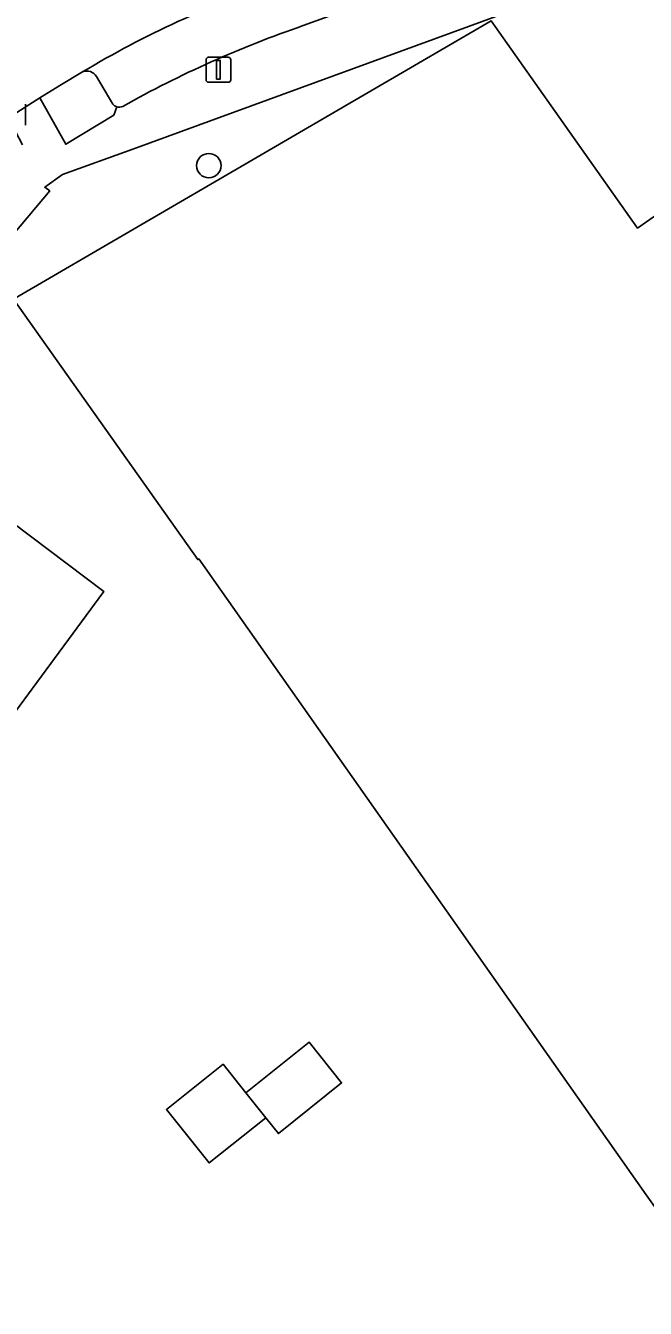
# Model space of a CAD drawing. Extents: x 159716 to 160783, y 383290 to 384031.
# Drawn here: x 160343.3 to 160368.1, y 383382.4 to 383433.8 of the extents above; entities that cross this region are included whole.
import ezdxf

# ---------------------------------------------------------------- set-up
doc = ezdxf.new("R2010")
doc.units = 0
for name, color, linetype in [('IMGEO_Boom', 7, 'Continuous'), ('IMGEO_Erf', 7, 'Continuous'), ('IMGEO_Groenvoorziening', 7, 'Continuous'), ('IMGEO_Kolk', 7, 'Continuous'), ('IMGEO_Lichtmast', 7, 'Continuous'), ('IMGEO_Pand', 7, 'Continuous'), ('IMGEO_Parkeervlak_open', 7, 'Continuous'), ('IMGEO_Rijbaan_lokaal_open', 7, 'Continuous'), ('IMGEO_Voetpad_open', 7, 'Continuous')]:
    doc.layers.add(name, color=color, linetype=linetype)

msp = doc.modelspace()

# ---------------------------------------------------------------- linework, layer by layer
at = {"layer": 'IMGEO_Boom'}
msp.add_circle((160350.628, 383428.221), 0.489, dxfattribs=at)
at = {"layer": 'IMGEO_Erf'}
for points in [[(160376.083, 383439.317), (160367.001, 383435.99), (160347.581, 383428.877), (160344.764, 383427.86), (160344.049, 383427.352), (160344.251, 383427.204), (160336.818, 383418.367), (160346.422, 383411.138), (160340.697, 383403.383), (160341.888, 383402.504), (160340.067, 383400.763), (160338.614, 383398.763), (160338.095, 383399.139), (160337.597, 383398.179), (160342.776, 383393.075), (160340.737, 383389.144), (160336.183, 383391.701), (160332.248, 383384.118), (160328.724, 383385.946), (160324.97, 383387.895), (160320.531, 383390.197), (160319.536, 383388.281), (160332.763, 383380.989)], [(160377.153, 383374.184), (160369.124, 383385.592), (160368.169, 383386.948), (160360.154, 383398.336), (160359.198, 383399.695), (160350.222, 383412.447), (160350.184, 383412.421), (160342.797, 383422.87), (160342.86, 383422.907), (160361.944, 383434.029), (160367.823, 383425.716), (160369.031, 383426.57), (160385.354, 383403.497), (160403.744, 383377.513)]]:
    msp.add_lwpolyline(points, dxfattribs=at)
msp.add_lwpolyline([(160353.419, 383389.402), (160352.911, 383390.037), (160350.642, 383388.223), (160348.929, 383390.366), (160351.198, 383392.18), (160352.108, 383391.042), (160354.648, 383393.073), (160355.953, 383391.436)], close=True, dxfattribs=at)
at = {"layer": 'IMGEO_Groenvoorziening'}
for points in [[(160345.565, 383431.979), (160344.655, 383431.438), (160343.856, 383430.945), (160344.895, 383429.08), (160346.821, 383430.248), (160346.94, 383430.581)], [(160346.777, 383430.691), (160346.127, 383431.801)]]:
    msp.add_lwpolyline(points, dxfattribs=at)
for centre, radius, start, end in [((160345.738, 383431.55), 0.463, 32.858, 111.9933), ((160347.038, 383430.902), 0.336, 218.9782, 252.9952)]:
    msp.add_arc(centre, radius, start, end, dxfattribs=at)
at = {"layer": 'IMGEO_Kolk'}
msp.add_line((160343.284, 383430.689), (160343.284, 383429.837), dxfattribs=at)
msp.add_lwpolyline([(160343.284, 383430.689), (160343.284, 383429.837)], dxfattribs=at)
at = {"layer": 'IMGEO_Lichtmast'}
for p, q in [((160350.518, 383431.664), (160350.518, 383432.464)), ((160350.518, 383432.464), (160350.518, 383431.664)), ((160350.618, 383432.564), (160351.408, 383432.564)), ((160351.408, 383432.564), (160350.618, 383432.564)), ((160351.508, 383432.464), (160351.508, 383431.664)), ((160351.508, 383431.664), (160351.508, 383432.464)), ((160351.408, 383431.564), (160350.618, 383431.564)), ((160350.618, 383431.564), (160351.408, 383431.564))]:
    msp.add_line(p, q, dxfattribs=at)
msp.add_lwpolyline([(160350.938, 383432.439), (160351.088, 383432.439), (160351.088, 383431.689), (160350.938, 383431.689), (160350.938, 383432.439)], dxfattribs=at)
for centre, start, end in [((160350.618, 383432.464), 90, 180), ((160350.618, 383432.464), 90, 180), ((160351.408, 383432.464), 0, 90), ((160351.408, 383432.464), 360, 90), ((160350.618, 383431.664), 180, 270), ((160350.618, 383431.664), 180, 270), ((160351.408, 383431.664), 270, 0), ((160351.408, 383431.664), 270, 0)]:
    msp.add_arc(centre, 0.1, start, end, dxfattribs=at)
at = {"layer": 'IMGEO_Pand'}
msp.add_lwpolyline([(160403.744, 383377.513), (160385.354, 383403.497), (160369.031, 383426.57), (160367.823, 383425.716), (160361.944, 383434.029), (160342.86, 383422.907), (160342.797, 383422.87), (160350.184, 383412.421), (160350.222, 383412.447), (160359.198, 383399.695), (160360.154, 383398.336), (160368.169, 383386.948), (160369.124, 383385.592), (160377.153, 383374.184)], dxfattribs=at)
for points in [[(160346.422, 383411.138), (160336.818, 383418.367), (160336.495, 383418.61), (160327.755, 383406.719), (160338.095, 383399.139), (160338.614, 383398.763), (160340.067, 383400.763), (160341.888, 383402.504), (160340.697, 383403.383)], [(160355.953, 383391.436), (160354.648, 383393.073), (160352.108, 383391.042), (160352.911, 383390.037), (160353.419, 383389.402)], [(160352.108, 383391.042), (160351.198, 383392.18), (160348.929, 383390.366), (160350.642, 383388.223), (160352.911, 383390.037)]]:
    msp.add_lwpolyline(points, close=True, dxfattribs=at)
at = {"layer": 'IMGEO_Parkeervlak_open'}
for points in [[(160354.412, 383433.834), (160357.647, 383435.014)], [(160346.127, 383431.801), (160346.777, 383430.691)]]:
    msp.add_lwpolyline(points, dxfattribs=at)
for centre, radius, start, end in [((160365.691, 383398.477), 39.082, 108.3031, 120.9943), ((160368.777, 383392.009), 44.223, 108.9556, 119.2409), ((160345.738, 383431.55), 0.463, 32.858, 111.9933), ((160347.038, 383430.902), 0.336, 218.9782, 252.9952), ((160347.036, 383430.907), 0.34, 253.6243, 294.1657)]:
    msp.add_arc(centre, radius, start, end, dxfattribs=at)
at = {"layer": 'IMGEO_Rijbaan_lokaal_open'}
msp.add_lwpolyline([(160342.59, 383430.123), (160342.784, 383430.263), (160343.856, 383430.945), (160344.655, 383431.438), (160345.565, 383431.979)], dxfattribs=at)
msp.add_arc((160365.691, 383398.477), 39.082, 108.3031, 120.9943, dxfattribs=at)
at = {"layer": 'IMGEO_Voetpad_open'}
for points in [[(160311.554, 383374.506), (160315.48, 383383.61), (160316.304, 383383.157), (160319.229, 383388.45), (160319.536, 383388.281), (160320.531, 383390.197), (160319.089, 383390.972), (160323.097, 383398.955), (160325.966, 383404.28), (160326.397, 383404.048), (160327.951, 383406.158), (160327.556, 383406.448), (160327.755, 383406.719), (160336.495, 383418.61), (160336.818, 383418.367), (160344.251, 383427.204), (160344.049, 383427.352), (160344.764, 383427.86), (160347.581, 383428.877), (160367.001, 383435.99), (160376.083, 383439.317)], [(160357.647, 383435.014), (160354.412, 383433.834)], [(160346.94, 383430.581), (160346.821, 383430.248), (160344.895, 383429.08), (160343.856, 383430.945), (160342.784, 383430.263), (160342.59, 383430.123), (160343.162, 383429.058)]]:
    msp.add_lwpolyline(points, dxfattribs=at)
for centre, radius, start, end in [((160368.777, 383392.009), 44.223, 108.9556, 119.2409), ((160347.036, 383430.907), 0.34, 253.6243, 294.1657)]:
    msp.add_arc(centre, radius, start, end, dxfattribs=at)

doc.saveas('drawing.dxf')
